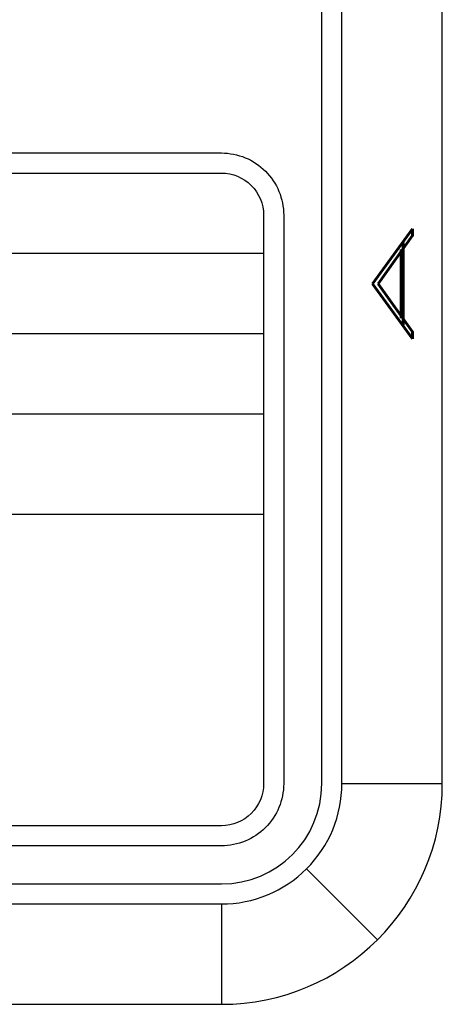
# Model space of a CAD drawing. Header units: inches. Extents: x 1802 to 2468, y -208 to -72.
# Tile 275 of 595: x 2102.45 to 2103.5, y -157.65 to -155.19. Entities that reach past the tile are written whole.
import ezdxf
from ezdxf.enums import TextEntityAlignment as Align

# ---------------------------------------------------------------- set-up
doc = ezdxf.new("R2010")
doc.units = ezdxf.units.IN
doc.header["$LTSCALE"] = 0.5
doc.header["$MEASUREMENT"] = 0
doc.layers.add('SID-M-D', color=42, linetype='Continuous')
doc.layers.add('SID-M-S', color=105, linetype='Continuous')
doc.styles.add('PTI', font='romand.shx', dxfattribs={"oblique": 10})
doc.styles.add('R', font='ROMAND.SHX')

# ---------------------------------------------------------------- blocks, each defined once
blk = doc.blocks.new('*U9')
at = {"layer": 'SID-M-S'}
for p, q in [((0.2499999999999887, 6.661338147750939e-16), (0.2499999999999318, 21.99999999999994)), ((0.3, 6.661338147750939e-16), (0.299999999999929, 21.99999999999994)), ((0.55, 6.661338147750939e-16), (0.549999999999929, 21.99999999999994)), ((0.3, 6.661338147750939e-16), (0.55, 6.661338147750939e-16)), ((0.2121320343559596, -0.2121320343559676), (0.3889087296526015, -0.3889087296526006)), ((-34.00000000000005, -0.2500000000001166), (-1.13242748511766e-14, -0.2499999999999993)), ((-34.00000000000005, -0.3000000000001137), (-1.13242748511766e-14, -0.3)), ((-1.13242748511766e-14, -0.3), (2.886579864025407e-15, -0.55)), ((-34.00000000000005, -0.550000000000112), (2.886579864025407e-15, -0.55))]:
    blk.add_line(p, q, dxfattribs=at)
for centre, radius, start, end in [((0, 0), 0.3, 269.9999999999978, 1.272221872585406e-13), ((-1.143529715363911e-14, 6.661338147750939e-16), 0.25, 270, 0), ((1.110223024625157e-15, -1.110223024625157e-15), 0.5499999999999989, 270.0000000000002, 1.850504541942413e-13)]:
    blk.add_arc(centre, radius, start, end, dxfattribs=at)
at = {"layer": 'SID-M-D', "style": 'R', "width": 4}
blk.add_text('A', height=0.09999999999, rotation=90, dxfattribs=at).set_placement((0.4762159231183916, 1.074295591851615))
blk = doc.blocks.new('JM_TITTLE_BOX_SID')
at = {"layer": 'SID-M-S'}
for p, q in [((-6.604933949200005, 1.32165344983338), (0.1049989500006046, 1.32165344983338)), ((-6.604933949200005, 1.121655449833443), (0.1049989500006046, 1.121655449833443)), ((-6.604933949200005, 0.9216574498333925), (0.1049989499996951, 0.9216574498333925)), ((-4.43498749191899, 0.6716599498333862), (0.1049989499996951, 0.6716599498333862))]:
    blk.add_line(p, q, dxfattribs=at)
for points in [[(1.261213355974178e-13, -0.1549984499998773), (-6.499934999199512, -0.1549984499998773, -0.414213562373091), (-6.654933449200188, 1.163513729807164e-13), (-6.654933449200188, 1.416652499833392, -0.4142135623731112), (-6.499934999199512, 1.571650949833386), (1.261213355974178e-13, 1.571650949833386, -0.4142135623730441), (0.1549984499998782, 1.416652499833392), (0.1549984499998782, 1.163513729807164e-13, -0.4142135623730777)], [(1.261213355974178e-13, -0.1049989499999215), (-6.499934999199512, -0.1049989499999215, -0.4142135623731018), (-6.604933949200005, 1.163513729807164e-13), (-6.604933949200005, 1.416652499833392, -0.4142135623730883), (-6.499934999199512, 1.52165144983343), (1.261213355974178e-13, 1.52165144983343, -0.414213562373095), (0.1049989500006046, 1.416652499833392), (0.1049989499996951, 1.163513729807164e-13, -0.414213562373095)]]:
    blk.add_lwpolyline(points, format="xyb", close=True, dxfattribs=at)
at = {"layer": 'SID-M-D', "style": 'PTI', "oblique": 10}
for tag, p in [('CUSTOMER', (-5.990553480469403, 1.371591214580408)), ('DIEDATAINFO', (-2.18746001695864, 1.371591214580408)), ('PARTDESCRIPTION', (-5.966376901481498, 1.169693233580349)), ('00-00-00', (-1.009105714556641, 1.167793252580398)), ('PARTNUMBER', (-5.81595049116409, 0.9696952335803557)), ('REV', (-3.360356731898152, 0.9696952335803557)), ('SCALE', (-2.520436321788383, 0.9677952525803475)), ('SH', (-0.8571950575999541, 0.9677952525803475)), ('SHX', (-0.4057438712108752, 0.9677952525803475)), ('WTD', (-3.839149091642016, 0.7480887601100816)), ('TOOL', (-2.472915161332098, 0.7480887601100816)), ('JOB', (-0.9225366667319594, 0.7480887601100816))]:
    blk.add_attdef(tag, p, '', height=0.09999900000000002, dxfattribs=at)
blk.add_attdef('BUILT', text='', height=0.2499630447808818, dxfattribs=at).set_placement((-2.336101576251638, 0.2076912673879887), align=Align.CENTER)

msp = doc.modelspace()

# ---------------------------------------------------------------- block references
at = {"layer": 'SID-M-D'}
msp.add_blockref('*U9', (2102.947557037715, -157.09684881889), dxfattribs=at)
at = {"layer": 'SID-M-S'}
msp.add_blockref('JM_TITTLE_BOX_SID', (2102.947557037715, -157.0968488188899), dxfattribs=at)

doc.saveas('drawing.dxf')
